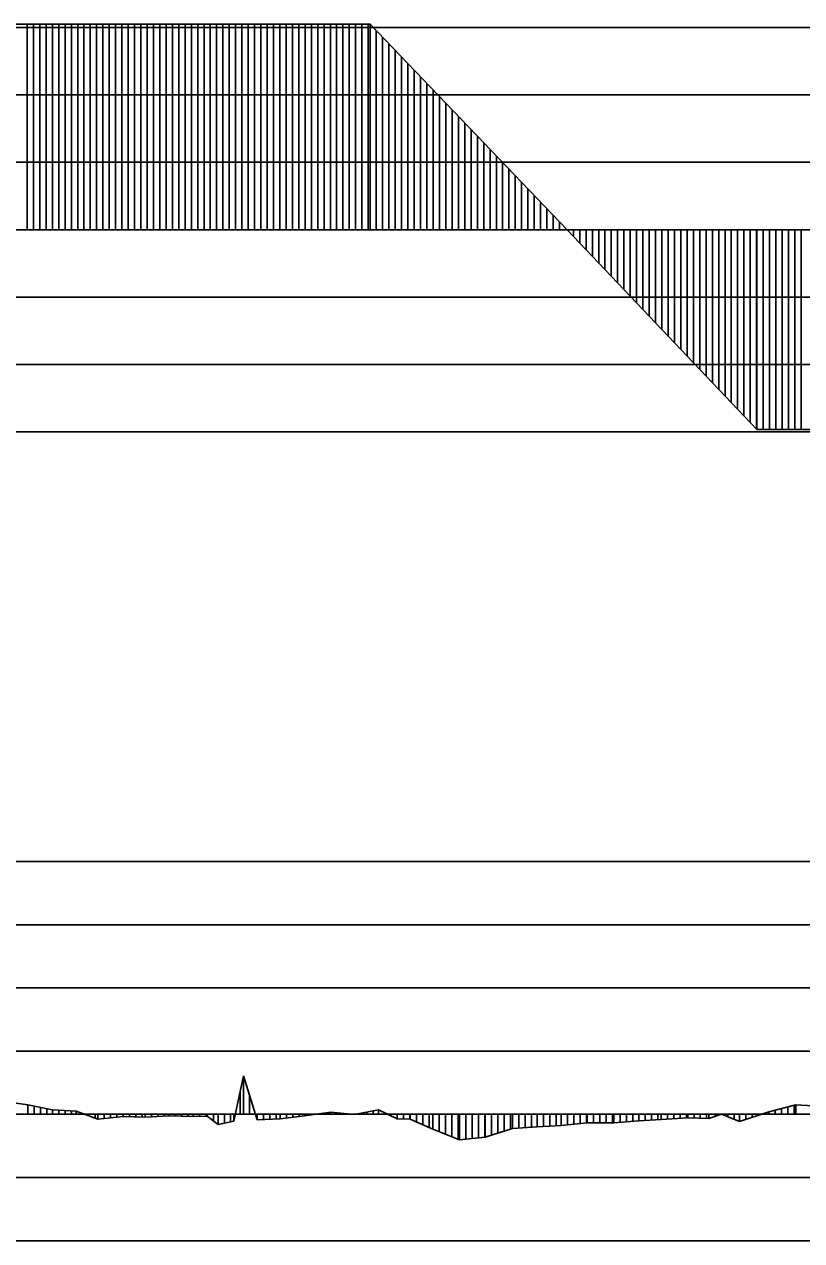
# Model space of a CAD drawing. Extents: x 2 to 10148, y 0 to 380.
# Drawn here: x 1277.13 to 1307.9, y 237 to 285.13 of the extents above; entities that cross this region are included whole.
import ezdxf

# ---------------------------------------------------------------- set-up
doc = ezdxf.new("R2010")
doc.units = 0
for name, color, linetype in [('POSUN_CARA', 7, 'Continuous'), ('POSUN_RASTR', 7, 'Continuous'), ('ZRYCHL_CARA', 7, 'Continuous'), ('ZRYCHL_RASTR', 7, 'Continuous')]:
    doc.layers.add(name, color=color, linetype=linetype)

msp = doc.modelspace()

# ---------------------------------------------------------------- linework, layer by layer
at = {"layer": 'POSUN_CARA'}
for p, q in [((1285.429, 241.723), (1285.801, 243.52)), ((1285.801, 243.52), (1286.35, 241.787)), ((1285.801, 242), (1285.801, 243.52)), ((1285.679, 242), (1285.679, 242.929)), ((1286.051, 242), (1286.051, 242.731)), ((1276.271, 242.515), (1277.275, 242.373)), ((1277.271, 242), (1277.271, 242.374)), ((1277.275, 242.373), (1278.245, 242.172)), ((1277.275, 242), (1277.275, 242.373)), ((1277.525, 242), (1277.525, 242.321)), ((1277.775, 242), (1277.775, 242.269)), ((1278.025, 242), (1278.025, 242.218)), ((1278.245, 242.172), (1279.187, 242.128)), ((1278.245, 242), (1278.245, 242.172)), ((1278.495, 242), (1278.495, 242.16)), ((1278.745, 242), (1278.745, 242.148)), ((1278.995, 242), (1278.995, 242.137)), ((1279.187, 242.128), (1280.043, 241.803)), ((1279.187, 242), (1279.187, 242.128)), ((1288.217, 241.937), (1289.27, 242.079)), ((1289.27, 242.079), (1290.183, 241.995)), ((1289.27, 242), (1289.27, 242.079)), ((1290.183, 241.995), (1291.145, 242.182)), ((1290.683, 242), (1290.683, 242.092)), ((1290.933, 242), (1290.933, 242.141)), ((1291.145, 242.182), (1291.889, 241.819)), ((1291.145, 242), (1291.145, 242.182)), ((1305.435, 241.716), (1306.599, 242.1)), ((1306.599, 242.1), (1307.673, 242.372)), ((1306.599, 242), (1306.599, 242.1)), ((1306.849, 242), (1306.849, 242.163)), ((1307.099, 242), (1307.099, 242.227)), ((1307.349, 242), (1307.349, 242.29)), ((1307.599, 242), (1307.599, 242.354)), ((1307.673, 242.372), (1308.35, 242.336)), ((1307.673, 242), (1307.673, 242.372)), ((1279.437, 242), (1279.437, 242.033)), ((1279.687, 242), (1279.687, 241.938)), ((1279.937, 242), (1279.937, 241.844)), ((1280.043, 242), (1280.043, 241.803)), ((1280.043, 241.803), (1281.042, 241.909)), ((1280.293, 242), (1280.293, 241.83)), ((1280.543, 242), (1280.543, 241.856)), ((1280.793, 242), (1280.793, 241.883)), ((1281.042, 242), (1281.042, 241.909)), ((1281.042, 241.909), (1281.91, 241.892)), ((1281.292, 242), (1281.292, 241.904)), ((1281.542, 242), (1281.542, 241.899)), ((1281.792, 242), (1281.792, 241.894)), ((1281.91, 242), (1281.91, 241.892)), ((1281.91, 241.892), (1282.865, 241.943)), ((1282.16, 242), (1282.16, 241.905)), ((1282.41, 242), (1282.41, 241.919)), ((1282.66, 242), (1282.66, 241.932)), ((1282.865, 242), (1282.865, 241.943)), ((1282.865, 241.943), (1283.815, 241.915)), ((1283.115, 242), (1283.115, 241.936)), ((1283.365, 242), (1283.365, 241.928)), ((1283.615, 242), (1283.615, 241.921)), ((1283.815, 242), (1283.815, 241.915)), ((1283.815, 241.915), (1284.368, 241.927)), ((1284.065, 242), (1284.065, 241.92)), ((1284.315, 242), (1284.315, 241.926)), ((1284.368, 242), (1284.368, 241.927)), ((1284.368, 241.927), (1284.799, 241.591)), ((1284.618, 242), (1284.618, 241.732)), ((1284.799, 242), (1284.799, 241.591)), ((1284.799, 241.591), (1285.429, 241.723)), ((1285.049, 242), (1285.049, 241.644)), ((1285.299, 242), (1285.299, 241.696)), ((1285.429, 242), (1285.429, 241.723)), ((1286.301, 242), (1286.301, 241.941)), ((1286.35, 242), (1286.35, 241.787)), ((1286.35, 241.787), (1287.259, 241.823)), ((1286.6, 242), (1286.6, 241.797)), ((1286.85, 242), (1286.85, 241.807)), ((1287.1, 242), (1287.1, 241.817)), ((1287.259, 242), (1287.259, 241.823)), ((1287.259, 241.823), (1288.217, 241.937)), ((1287.509, 242), (1287.509, 241.853)), ((1287.759, 242), (1287.759, 241.883)), ((1288.009, 242), (1288.009, 241.912)), ((1288.217, 242), (1288.217, 241.937)), ((1288.467, 242), (1288.467, 241.971)), ((1288.717, 242), (1288.717, 242.004)), ((1288.967, 242), (1288.967, 242.038)), ((1289.217, 242), (1289.217, 242.072)), ((1289.52, 242), (1289.52, 242.056)), ((1289.77, 242), (1289.77, 242.033)), ((1290.02, 242), (1290.02, 242.01)), ((1290.183, 242), (1290.183, 241.995)), ((1290.433, 242), (1290.433, 242.044)), ((1291.395, 242), (1291.395, 242.06)), ((1291.645, 242), (1291.645, 241.938)), ((1291.889, 242), (1291.889, 241.819)), ((1291.889, 241.819), (1292.399, 241.812)), ((1292.139, 242), (1292.139, 241.816)), ((1292.389, 242), (1292.389, 241.812)), ((1292.399, 242), (1292.399, 241.812)), ((1292.399, 241.812), (1293.3, 241.411)), ((1292.649, 242), (1292.649, 241.701)), ((1292.899, 242), (1292.899, 241.589)), ((1293.149, 242), (1293.149, 241.478)), ((1293.3, 242), (1293.3, 241.411)), ((1293.55, 242), (1293.55, 241.312)), ((1293.8, 242), (1293.8, 241.214)), ((1294.05, 242), (1294.05, 241.115)), ((1294.3, 242), (1294.3, 241.017)), ((1294.362, 242), (1294.362, 240.993)), ((1294.612, 242), (1294.612, 241.019)), ((1294.862, 242), (1294.862, 241.045)), ((1295.112, 242), (1295.112, 241.071)), ((1295.362, 242), (1295.362, 241.097)), ((1295.373, 242), (1295.373, 241.098)), ((1295.623, 242), (1295.623, 241.178)), ((1295.873, 242), (1295.873, 241.257)), ((1296.123, 242), (1296.123, 241.336)), ((1296.373, 242), (1296.373, 241.415)), ((1296.449, 242), (1296.449, 241.439)), ((1296.699, 242), (1296.699, 241.455)), ((1296.949, 242), (1296.949, 241.47)), ((1297.199, 242), (1297.199, 241.486)), ((1297.43, 242), (1297.43, 241.5)), ((1297.68, 242), (1297.68, 241.514)), ((1297.93, 242), (1297.93, 241.527)), ((1298.18, 242), (1298.18, 241.541)), ((1298.38, 242), (1298.38, 241.551)), ((1298.38, 241.551), (1299.411, 241.657)), ((1298.63, 242), (1298.63, 241.577)), ((1298.88, 242), (1298.88, 241.603)), ((1299.13, 242), (1299.13, 241.629)), ((1299.38, 242), (1299.38, 241.654)), ((1299.411, 242), (1299.411, 241.657)), ((1299.411, 241.657), (1300.46, 241.656)), ((1299.661, 242), (1299.661, 241.657)), ((1299.911, 242), (1299.911, 241.657)), ((1300.161, 242), (1300.161, 241.656)), ((1300.411, 242), (1300.411, 241.656)), ((1300.46, 242), (1300.46, 241.656)), ((1300.46, 241.656), (1301.452, 241.748)), ((1300.71, 242), (1300.71, 241.679)), ((1300.96, 242), (1300.96, 241.703)), ((1301.21, 242), (1301.21, 241.726)), ((1301.452, 242), (1301.452, 241.748)), ((1301.452, 241.748), (1302.34, 241.792)), ((1301.702, 242), (1301.702, 241.761)), ((1301.952, 242), (1301.952, 241.773)), ((1302.202, 242), (1302.202, 241.785)), ((1302.34, 242), (1302.34, 241.792)), ((1302.34, 241.792), (1303.387, 241.864)), ((1302.59, 242), (1302.59, 241.809)), ((1302.84, 242), (1302.84, 241.826)), ((1303.09, 242), (1303.09, 241.843)), ((1303.34, 242), (1303.34, 241.86)), ((1303.387, 242), (1303.387, 241.864)), ((1303.387, 241.864), (1304.229, 241.829)), ((1303.637, 242), (1303.637, 241.853)), ((1303.887, 242), (1303.887, 241.843)), ((1304.137, 242), (1304.137, 241.833)), ((1304.229, 241.829), (1304.725, 242.004)), ((1304.229, 242), (1304.229, 241.829)), ((1304.479, 242), (1304.479, 241.917)), ((1304.725, 242.004), (1305.435, 241.716)), ((1304.725, 242), (1304.725, 242.004)), ((1304.975, 242), (1304.975, 241.902)), ((1305.225, 242), (1305.225, 241.801)), ((1305.435, 242), (1305.435, 241.716)), ((1305.685, 242), (1305.685, 241.798)), ((1305.935, 242), (1305.935, 241.881)), ((1306.185, 242), (1306.185, 241.963)), ((1306.435, 242), (1306.435, 242.045)), ((1293.3, 241.411), (1294.362, 240.993)), ((1295.373, 241.098), (1296.449, 241.439)), ((1296.449, 241.439), (1297.43, 241.5)), ((1297.43, 241.5), (1298.38, 241.551)), ((1294.362, 240.993), (1295.373, 241.098))]:
    msp.add_line(p, q, dxfattribs=at)
at = {"layer": 'POSUN_RASTR'}
for p, q in [((1245.39, 252), (1358, 252)), ((1245.39, 249.5), (1358, 249.5)), ((1245.39, 247), (1358, 247)), ((1245.39, 244.5), (1358, 244.5)), ((1245.39, 242), (1850.829, 242)), ((1245.39, 239.5), (1358, 239.5)), ((1245.39, 237), (1358, 237))]:
    msp.add_line(p, q, dxfattribs=at)
at = {"layer": 'ZRYCHL_CARA'}
for p, q in [((1271.494, 285.127), (1290.814, 285.127)), ((1277.244, 277), (1277.244, 285.127)), ((1277.494, 277), (1277.494, 285.127)), ((1277.744, 277), (1277.744, 285.127)), ((1277.994, 277), (1277.994, 285.127)), ((1278.244, 277), (1278.244, 285.127)), ((1278.494, 277), (1278.494, 285.127)), ((1278.744, 277), (1278.744, 285.127)), ((1278.994, 277), (1278.994, 285.127)), ((1279.244, 277), (1279.244, 285.127)), ((1279.494, 277), (1279.494, 285.127)), ((1279.744, 277), (1279.744, 285.127)), ((1279.994, 277), (1279.994, 285.127)), ((1280.244, 277), (1280.244, 285.127)), ((1280.494, 277), (1280.494, 285.127)), ((1280.744, 277), (1280.744, 285.127)), ((1280.994, 277), (1280.994, 285.127)), ((1281.244, 277), (1281.244, 285.127)), ((1281.494, 277), (1281.494, 285.127)), ((1281.744, 277), (1281.744, 285.127)), ((1281.994, 277), (1281.994, 285.127)), ((1282.244, 277), (1282.244, 285.127)), ((1282.494, 277), (1282.494, 285.127)), ((1282.744, 277), (1282.744, 285.127)), ((1282.994, 277), (1282.994, 285.127)), ((1283.244, 277), (1283.244, 285.127)), ((1283.494, 277), (1283.494, 285.127)), ((1283.744, 277), (1283.744, 285.127)), ((1283.994, 277), (1283.994, 285.127)), ((1284.244, 277), (1284.244, 285.127)), ((1284.494, 277), (1284.494, 285.127)), ((1284.744, 277), (1284.744, 285.127)), ((1284.994, 277), (1284.994, 285.127)), ((1285.244, 277), (1285.244, 285.127)), ((1285.494, 277), (1285.494, 285.127)), ((1285.744, 277), (1285.744, 285.127)), ((1285.994, 277), (1285.994, 285.127)), ((1286.244, 277), (1286.244, 285.127)), ((1286.494, 277), (1286.494, 285.127)), ((1286.744, 277), (1286.744, 285.127)), ((1286.994, 277), (1286.994, 285.127)), ((1287.244, 277), (1287.244, 285.127)), ((1287.494, 277), (1287.494, 285.127)), ((1287.744, 277), (1287.744, 285.127)), ((1287.994, 277), (1287.994, 285.127)), ((1288.244, 277), (1288.244, 285.127)), ((1288.494, 277), (1288.494, 285.127)), ((1288.744, 277), (1288.744, 285.127)), ((1288.994, 277), (1288.994, 285.127)), ((1289.244, 277), (1289.244, 285.127)), ((1289.494, 277), (1289.494, 285.127)), ((1289.744, 277), (1289.744, 285.127)), ((1289.994, 277), (1289.994, 285.127)), ((1290.244, 277), (1290.244, 285.127)), ((1290.494, 277), (1290.494, 285.127)), ((1290.744, 277), (1290.744, 285.127)), ((1290.814, 277), (1290.814, 285.127)), ((1290.814, 285.127), (1298.614, 277)), ((1291.064, 277), (1291.064, 284.866)), ((1291.314, 277), (1291.314, 284.606)), ((1291.564, 277), (1291.564, 284.345)), ((1291.814, 277), (1291.814, 284.085)), ((1292.064, 277), (1292.064, 283.824)), ((1292.314, 277), (1292.314, 283.564)), ((1292.564, 277), (1292.564, 283.303)), ((1292.814, 277), (1292.814, 283.043)), ((1293.064, 277), (1293.064, 282.782)), ((1293.314, 277), (1293.314, 282.522)), ((1293.564, 277), (1293.564, 282.261)), ((1293.814, 277), (1293.814, 282.001)), ((1294.064, 277), (1294.064, 281.74)), ((1294.314, 277), (1294.314, 281.48)), ((1294.564, 277), (1294.564, 281.219)), ((1294.814, 277), (1294.814, 280.959)), ((1295.064, 277), (1295.064, 280.698)), ((1295.314, 277), (1295.314, 280.438)), ((1295.564, 277), (1295.564, 280.177)), ((1295.814, 277), (1295.814, 279.917)), ((1296.064, 277), (1296.064, 279.656)), ((1296.314, 277), (1296.314, 279.396)), ((1296.564, 277), (1296.564, 279.135)), ((1296.814, 277), (1296.814, 278.875)), ((1297.064, 277), (1297.064, 278.614)), ((1297.314, 277), (1297.314, 278.354)), ((1297.564, 277), (1297.564, 278.093)), ((1297.814, 277), (1297.814, 277.833)), ((1298.064, 277), (1298.064, 277.572)), ((1298.314, 277), (1298.314, 277.312)), ((1245.39, 277), (1850.829, 277)), ((1298.564, 277), (1298.564, 277.051)), ((1298.614, 277), (1306.124, 269.102)), ((1298.864, 277), (1298.864, 276.737)), ((1299.114, 277), (1299.114, 276.474)), ((1299.364, 277), (1299.364, 276.211)), ((1299.614, 277), (1299.614, 275.948)), ((1299.864, 277), (1299.864, 275.686)), ((1300.114, 277), (1300.114, 275.423)), ((1300.364, 277), (1300.364, 275.16)), ((1300.614, 277), (1300.614, 274.897)), ((1300.864, 277), (1300.864, 274.634)), ((1301.114, 277), (1301.114, 274.371)), ((1301.364, 277), (1301.364, 274.108)), ((1301.614, 277), (1301.614, 273.845)), ((1301.864, 277), (1301.864, 273.582)), ((1302.114, 277), (1302.114, 273.319)), ((1302.364, 277), (1302.364, 273.057)), ((1302.614, 277), (1302.614, 272.794)), ((1302.864, 277), (1302.864, 272.531)), ((1303.114, 277), (1303.114, 272.268)), ((1303.364, 277), (1303.364, 272.005)), ((1303.614, 277), (1303.614, 271.742)), ((1303.864, 277), (1303.864, 271.479)), ((1304.114, 277), (1304.114, 271.216)), ((1304.364, 277), (1304.364, 270.953)), ((1304.614, 277), (1304.614, 270.691)), ((1304.864, 277), (1304.864, 270.428)), ((1305.114, 277), (1305.114, 270.165)), ((1305.364, 277), (1305.364, 269.902)), ((1305.614, 277), (1305.614, 269.639)), ((1305.864, 277), (1305.864, 269.376)), ((1306.114, 277), (1306.114, 269.113)), ((1306.124, 277), (1306.124, 269.102)), ((1306.374, 277), (1306.374, 269.102)), ((1306.624, 277), (1306.624, 269.102)), ((1306.874, 277), (1306.874, 269.102)), ((1307.124, 277), (1307.124, 269.102)), ((1307.374, 277), (1307.374, 269.102)), ((1307.624, 277), (1307.624, 269.102)), ((1307.874, 277), (1307.874, 269.102)), ((1306.124, 269.102), (1356.486, 269.102))]:
    msp.add_line(p, q, dxfattribs=at)
at = {"layer": 'ZRYCHL_RASTR'}
for p, q in [((1245.39, 285), (1369.392, 285)), ((1245.39, 282.333), (1369.417, 282.333)), ((1245.39, 279.667), (1369.367, 279.667)), ((1245.39, 274.333), (1369.392, 274.333)), ((1245.39, 271.667), (1369.367, 271.667)), ((1245.39, 269), (1369.342, 269))]:
    msp.add_line(p, q, dxfattribs=at)

doc.saveas('drawing.dxf')
